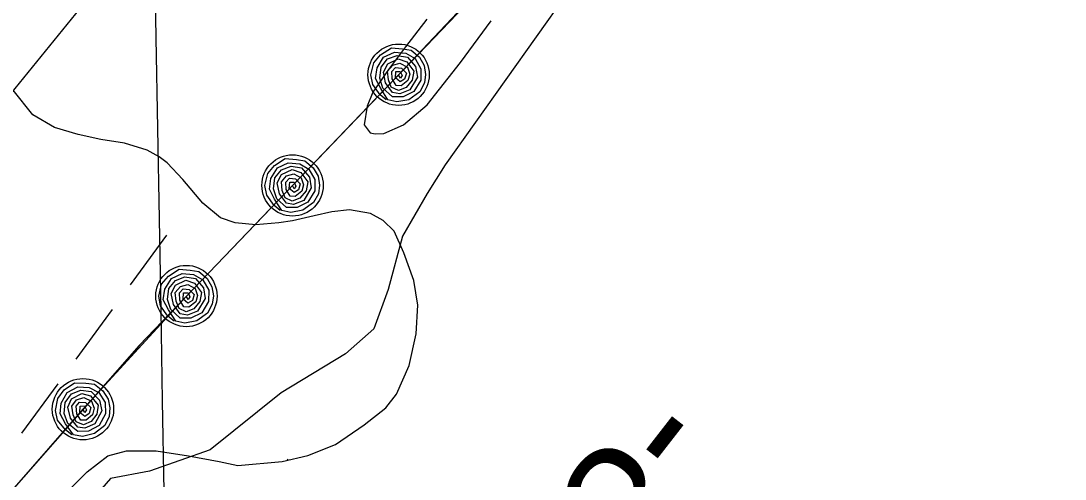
# Model space of a CAD drawing. Extents: x 3905714 to 3926767, y 183354 to 205755.
# Drawn here: x 3919966.9 to 3920239.4, y 199306.7 to 199426.2 of the extents above; entities that cross this region are included whole.
import ezdxf

# ---------------------------------------------------------------- set-up
doc = ezdxf.new("R2010")
doc.units = 0
for name, color, linetype in [('V-GRID-MAJR', 7, 'Continuous'), ('V-RIVR-EDGE', 7, 'Continuous'), ('V-RIVR-RANG', 7, 'Continuous'), ('V-RRAP-FSHR', 7, 'Continuous'), ('V-TOPO-SHOR', 7, 'Continuous'), ('V-UTIL-LINE', 7, 'Continuous'), ('V-WETL-SWMP', 7, 'Continuous')]:
    doc.layers.add(name, color=color, linetype=linetype)

msp = doc.modelspace()

# ---------------------------------------------------------------- linework, layer by layer
at = {"layer": 'V-GRID-MAJR'}
msp.add_spline([(3920162.98, 190214.61), (3920105.98, 193480.1), (3920000.19, 199540.18), (3919966.26, 201484.22)], degree=3, dxfattribs=at)
at = {"layer": 'V-RIVR-EDGE'}
msp.add_lwpolyline([(3920109.31, 199433.33), (3920077.62, 199388.65), (3920072.97, 199381.22), (3920066.47, 199370.07), (3920062.75, 199356.13), (3920059.03, 199345.91), (3920051.6, 199339.4), (3920034.88, 199329.18), (3920016.29, 199314.31), (3920000.49, 199308.74), (3919990.27, 199306.88), (3919881.56, 199181.44)], dxfattribs=at)
at = {"layer": 'V-RRAP-FSHR'}
for points in [[(3920550.73, 199986.15), (3920465.47, 199889.75), (3920298.23, 199677.79), (3920139.49, 199489.33), (3919997.75, 199341.58), (3919796.48, 199112.58), (3919711.59, 199013.66), (3919605.08, 198882.24), (3919551.75, 198826.91)], [(3920529.53, 199962.18), (3920503.34, 199932.22), (3920476.54, 199902.26), (3920451.4, 199871.45), (3920426.26, 199840.52), (3920401.49, 199808.65), (3920376.71, 199777.25), (3920351.93, 199745.85), (3920327.16, 199714.44), (3920302.38, 199683.42), (3920276.78, 199652.31), (3920251.8, 199621.72), (3920225.24, 199591.13), (3920199.47, 199560.54), (3920173.7, 199529.95), (3920147.93, 199499.35), (3920120.87, 199469.92), (3920093.18, 199441.56), (3920065.49, 199412.19), (3920037.8, 199383.32), (3920010.11, 199354.46), (3919983.13, 199324.94), (3919956.72, 199294.9)], [(3920062.25, 199405.62), (3920060.67, 199406.98), (3920058.76, 199409.62), (3920058.27, 199412.16), (3920059.03, 199415.28), (3920060.79, 199417.41), (3920063.61, 199419.16), (3920066.51, 199418.98), (3920068.75, 199418.61), (3920070.9, 199416.75), (3920072.17, 199414.56), (3920072.52, 199412.23), (3920072.24, 199410.03), (3920071, 199407.73), (3920068.19, 199405.68), (3920065.06, 199405.12), (3920062.71, 199405.63), (3920060.81, 199408.59), (3920059.45, 199411.23), (3920059.87, 199413.99), (3920061.57, 199416.74), (3920064.38, 199418.06), (3920067.38, 199417.81), (3920069.79, 199416.39), (3920071.31, 199413.71), (3920071.29, 199410.73), (3920069.49, 199407.8), (3920066.69, 199406.44), (3920063.89, 199406.4), (3920061.4, 199408.67), (3920060.56, 199411.3), (3920060.92, 199414.12), (3920062.63, 199416.29), (3920065.12, 199417.19), (3920067.84, 199416.73), (3920069.92, 199414.37), (3920070.39, 199411.56), (3920068.43, 199408.21), (3920065.78, 199407.18), (3920063.91, 199407.56), (3920062.1, 199410.03), (3920061.52, 199412.85), (3920062.64, 199415.02), (3920065.38, 199416.32), (3920067.63, 199415.58), (3920069.46, 199413.1), (3920069.02, 199410.73), (3920067.44, 199408.88), (3920065.43, 199408.09), (3920063.57, 199408.98), (3920062.83, 199410.83), (3920062.6, 199413.12), (3920063.95, 199414.7), (3920065.84, 199415.2), (3920067.77, 199414.16), (3920068.38, 199412.35), (3920067.92, 199410.64), (3920066.17, 199409.28), (3920064.85, 199409.38), (3920063.82, 199411.1), (3920063.71, 199413.02), (3920064.69, 199414.07), (3920066.24, 199413.92), (3920067.53, 199412.56), (3920067.05, 199411), (3920065.9, 199410.31), (3920064.64, 199411.36), (3920064.75, 199413), (3920065.93, 199413.04), (3920066.38, 199412), (3920065.96, 199411.27), (3920065.45, 199412.17)], [(3920034.56, 199376.76), (3920032.98, 199378.11), (3920031.07, 199380.76), (3920030.58, 199383.29), (3920031.34, 199386.42), (3920033.1, 199388.54), (3920035.92, 199390.3), (3920038.82, 199390.11), (3920041.06, 199389.74), (3920043.21, 199387.88), (3920044.48, 199385.7), (3920044.84, 199383.36), (3920044.55, 199381.16), (3920043.31, 199378.86), (3920040.5, 199376.82), (3920037.37, 199376.26), (3920035.02, 199376.77), (3920033.12, 199379.73), (3920031.76, 199382.37), (3920032.18, 199385.13), (3920033.88, 199387.87), (3920036.69, 199389.2), (3920039.69, 199388.95), (3920042.1, 199387.53), (3920043.62, 199384.85), (3920043.6, 199381.87), (3920041.8, 199378.93), (3920039, 199377.57), (3920036.2, 199377.54), (3920033.71, 199379.8), (3920032.87, 199382.43), (3920033.23, 199385.25), (3920034.94, 199387.42), (3920037.43, 199388.32), (3920040.15, 199387.86), (3920042.23, 199385.5), (3920042.7, 199382.7), (3920040.74, 199379.35), (3920038.09, 199378.32), (3920036.22, 199378.69), (3920034.41, 199381.16), (3920033.83, 199383.98), (3920034.95, 199386.16), (3920037.69, 199387.46), (3920039.94, 199386.72), (3920041.78, 199384.23), (3920041.33, 199381.86), (3920039.75, 199380.01), (3920037.74, 199379.22), (3920035.88, 199380.11), (3920035.14, 199381.96), (3920034.91, 199384.25), (3920036.26, 199385.83), (3920038.15, 199386.33), (3920040.08, 199385.29), (3920040.69, 199383.48), (3920040.23, 199381.78), (3920038.48, 199380.42), (3920037.16, 199380.51), (3920036.13, 199382.23), (3920036.02, 199384.15), (3920037, 199385.21), (3920038.55, 199385.05), (3920039.84, 199383.69), (3920039.36, 199382.13), (3920038.21, 199381.45), (3920036.95, 199382.5), (3920037.06, 199384.13), (3920038.24, 199384.18), (3920038.7, 199383.13), (3920038.27, 199382.4), (3920037.76, 199383.3)], [(3920006.88, 199347.89), (3920005.29, 199349.24), (3920003.38, 199351.89), (3920002.89, 199354.43), (3920003.65, 199357.55), (3920005.41, 199359.68), (3920008.23, 199361.43), (3920011.13, 199361.24), (3920013.37, 199360.88), (3920015.52, 199359.02), (3920016.79, 199356.83), (3920017.15, 199354.5), (3920016.86, 199352.3), (3920015.63, 199350), (3920012.81, 199347.95), (3920009.68, 199347.39), (3920007.33, 199347.9), (3920005.43, 199350.86), (3920004.07, 199353.5), (3920004.49, 199356.26), (3920006.19, 199359.01), (3920009, 199360.33), (3920012, 199360.08), (3920014.41, 199358.66), (3920015.94, 199355.98), (3920015.92, 199353), (3920014.11, 199350.07), (3920011.31, 199348.71), (3920008.51, 199348.67), (3920006.02, 199350.93), (3920005.18, 199353.57), (3920005.54, 199356.39), (3920007.25, 199358.55), (3920009.74, 199359.45), (3920012.46, 199358.99), (3920014.54, 199356.64), (3920015.01, 199353.83), (3920013.05, 199350.48), (3920010.4, 199349.45), (3920008.53, 199349.83), (3920006.72, 199352.29), (3920006.15, 199355.12), (3920007.26, 199357.29), (3920010, 199358.59), (3920012.25, 199357.85), (3920014.09, 199355.36), (3920013.64, 199353), (3920012.06, 199351.14), (3920010.05, 199350.36), (3920008.19, 199351.25), (3920007.45, 199353.1), (3920007.22, 199355.39), (3920008.57, 199356.97), (3920010.46, 199357.46), (3920012.39, 199356.43), (3920013, 199354.62), (3920012.54, 199352.91), (3920010.79, 199351.55), (3920009.47, 199351.65), (3920008.44, 199353.36), (3920008.33, 199355.29), (3920009.31, 199356.34), (3920010.86, 199356.19), (3920012.15, 199354.83), (3920011.67, 199353.27), (3920010.52, 199352.58), (3920009.26, 199353.63), (3920009.37, 199355.27), (3920010.55, 199355.31), (3920011, 199354.27), (3920010.59, 199353.53), (3920010.07, 199354.43)], [(3919980.18, 199318.24), (3919978.55, 199319.52), (3919976.52, 199322.08), (3919975.92, 199324.6), (3919976.54, 199327.75), (3919978.21, 199329.95), (3919980.95, 199331.82), (3919983.85, 199331.76), (3919986.11, 199331.49), (3919988.34, 199329.73), (3919989.7, 199327.6), (3919990.16, 199325.29), (3919989.97, 199323.08), (3919988.83, 199320.72), (3919986.11, 199318.56), (3919983.01, 199317.86), (3919980.64, 199318.27), (3919978.61, 199321.14), (3919977.14, 199323.72), (3919977.43, 199326.5), (3919979.02, 199329.32), (3919981.76, 199330.76), (3919984.78, 199330.64), (3919987.24, 199329.33), (3919988.88, 199326.72), (3919988.99, 199323.74), (3919987.32, 199320.73), (3919984.58, 199319.24), (3919981.79, 199319.09), (3919979.2, 199321.24), (3919978.25, 199323.83), (3919978.48, 199326.67), (3919980.1, 199328.91), (3919982.54, 199329.92), (3919985.28, 199329.57), (3919987.46, 199327.31), (3919988.05, 199324.53), (3919986.24, 199321.09), (3919983.64, 199319.95), (3919981.75, 199320.24), (3919979.84, 199322.63), (3919979.14, 199325.43), (3919980.16, 199327.65), (3919982.85, 199329.06), (3919985.12, 199328.42), (3919987.06, 199326.02), (3919986.72, 199323.63), (3919985.23, 199321.71), (3919983.25, 199320.84), (3919981.35, 199321.65), (3919980.53, 199323.46), (3919980.2, 199325.74), (3919981.48, 199327.38), (3919983.35, 199327.96), (3919985.32, 199327.01), (3919986.02, 199325.23), (3919985.63, 199323.5), (3919983.94, 199322.07), (3919982.61, 199322.1), (3919981.51, 199323.77), (3919981.32, 199325.69), (3919982.25, 199326.79), (3919983.81, 199326.7), (3919985.16, 199325.4), (3919984.74, 199323.82), (3919983.62, 199323.08), (3919982.32, 199324.08), (3919982.36, 199325.72), (3919983.53, 199325.81), (3919984.03, 199324.79), (3919983.65, 199324.04), (3919983.09, 199324.91)]]:
    msp.add_lwpolyline(points, dxfattribs=at)
for centre in [(3920065.49, 199412.19), (3920037.8, 199383.32), (3920010.11, 199354.46), (3919983.13, 199324.94)]:
    msp.add_circle(centre, 8, dxfattribs=at)
at = {"layer": 'V-TOPO-SHOR'}
for points in [[(3920072.89, 199426.7), (3920067.25, 199419.48), (3920062.89, 199413.55), (3920058.79, 199407.62), (3920057.26, 199404.01), (3920056.5, 199399.12), (3920058.05, 199397.07), (3920059.34, 199396.81), (3920061.65, 199396.82), (3920066.79, 199399.15), (3920072.95, 199404.31), (3920081.67, 199415.4), (3920089.62, 199426.23)], [(3919979.83, 199304.22), (3919984.19, 199308.61), (3919989.59, 199312.74), (3919994.47, 199314.04), (3920002.19, 199314.06), (3920010.68, 199312.8), (3920018.66, 199311.28), (3920023.56, 199310.26), (3920035.13, 199311.32), (3920041.82, 199312.88), (3920049.01, 199315.74), (3920056.46, 199320.9), (3920062.11, 199325.29), (3920064.93, 199328.9), (3920068.25, 199336.37), (3920070.03, 199344.61), (3920070.52, 199352.08), (3920069.48, 199358.5), (3920066.88, 199365.7), (3920064.3, 199371.36), (3920061.46, 199374.18), (3920058.11, 199375.97), (3920052.7, 199376.98), (3920048.07, 199376.45), (3920043.44, 199375.41), (3920037.79, 199374.11), (3920034.19, 199373.58), (3920028.27, 199373.05), (3920022.87, 199373.55), (3920019, 199374.83), (3920014.36, 199378.68), (3920009.2, 199384.84), (3920005.07, 199389.2), (3920003, 199390.74), (3919999.91, 199392.53), (3919993.99, 199394.32), (3919987.81, 199395.33), (3919981.89, 199396.6), (3919975.71, 199398.38), (3919970.04, 199401.71), (3919964.88, 199408.13)]]:
    msp.add_lwpolyline(points, dxfattribs=at)
at = {"layer": 'V-UTIL-LINE'}
msp.add_lwpolyline([(3920481.64, 200045.37), (3917672.78, 196581.37), (3917218.41, 196910.18)], dxfattribs=at)
at = {"layer": 'V-WETL-SWMP'}
for p, q in [((3920072.89, 199426.7), (3920067.25, 199419.48)), ((3920081.67, 199415.4), (3920089.62, 199426.23)), ((3920067.25, 199419.48), (3920062.89, 199413.55)), ((3920062.89, 199413.55), (3920058.79, 199407.62)), ((3920072.95, 199404.31), (3920081.67, 199415.4)), ((3919970.04, 199401.71), (3919964.88, 199408.13)), ((3920058.79, 199407.62), (3920057.26, 199404.01)), ((3920057.26, 199404.01), (3920056.5, 199399.12)), ((3920066.79, 199399.15), (3920072.95, 199404.31)), ((3919975.71, 199398.38), (3919970.04, 199401.71)), ((3919981.89, 199396.6), (3919975.71, 199398.38)), ((3920056.5, 199399.12), (3920058.05, 199397.07)), ((3920058.05, 199397.07), (3920059.34, 199396.81)), ((3920059.34, 199396.81), (3920061.65, 199396.82)), ((3920061.65, 199396.82), (3920066.79, 199399.15)), ((3919987.81, 199395.33), (3919981.89, 199396.6)), ((3919993.99, 199394.32), (3919987.81, 199395.33)), ((3919999.91, 199392.53), (3919993.99, 199394.32)), ((3920003, 199390.74), (3919999.91, 199392.53)), ((3920005.07, 199389.2), (3920003, 199390.74)), ((3920009.2, 199384.84), (3920005.07, 199389.2)), ((3920014.36, 199378.68), (3920009.2, 199384.84)), ((3920019, 199374.83), (3920014.36, 199378.68)), ((3920043.44, 199375.41), (3920037.79, 199374.11)), ((3920048.07, 199376.46), (3920043.44, 199375.41)), ((3920052.7, 199376.98), (3920048.07, 199376.46)), ((3920058.11, 199375.97), (3920052.7, 199376.98)), ((3920061.46, 199374.18), (3920058.11, 199375.97)), ((3920022.87, 199373.55), (3920019, 199374.83)), ((3920028.27, 199373.05), (3920022.87, 199373.55)), ((3920034.19, 199373.59), (3920028.27, 199373.05)), ((3920037.79, 199374.11), (3920034.19, 199373.59)), ((3920064.3, 199371.35), (3920061.46, 199374.18)), ((3920004.91, 199370.3), (3919995.46, 199357.39)), ((3920066.88, 199365.7), (3920064.3, 199371.35)), ((3920069.48, 199358.5), (3920066.88, 199365.7)), ((3920070.52, 199352.07), (3920069.48, 199358.5)), ((3919990.73, 199350.94), (3919981.27, 199338.03)), ((3920070.03, 199344.61), (3920070.52, 199352.07)), ((3920068.25, 199336.37), (3920070.03, 199344.61)), ((3920064.93, 199328.9), (3920068.25, 199336.37)), ((3919976.54, 199331.58), (3919967.09, 199318.67)), ((3920062.11, 199325.29), (3920064.93, 199328.9)), ((3920056.46, 199320.9), (3920062.11, 199325.29)), ((3920049.01, 199315.74), (3920056.46, 199320.9)), ((3920041.82, 199312.89), (3920049.01, 199315.74)), ((3919984.19, 199308.61), (3919989.58, 199312.74)), ((3919989.58, 199312.74), (3919994.47, 199314.04)), ((3919994.47, 199314.04), (3920002.19, 199314.06)), ((3920002.19, 199314.06), (3920010.68, 199312.8)), ((3920010.68, 199312.8), (3920018.66, 199311.28)), ((3920035.13, 199311.32), (3920041.82, 199312.89)), ((3920018.66, 199311.28), (3920023.56, 199310.26)), ((3920023.56, 199310.26), (3920035.13, 199311.32)), ((3920036.54, 199311.89), (3920036.33, 199311.6)), ((3919975.21, 199299.58), (3919984.19, 199308.61))]:
    msp.add_line(p, q, dxfattribs=at)

# ---------------------------------------------------------------- texts
at = {"layer": 'V-RIVR-RANG'}
msp.add_text('-8', height=33.5, rotation=232.1183, dxfattribs=at).set_placement((3920129.34, 199331.45))

doc.saveas('drawing.dxf')
